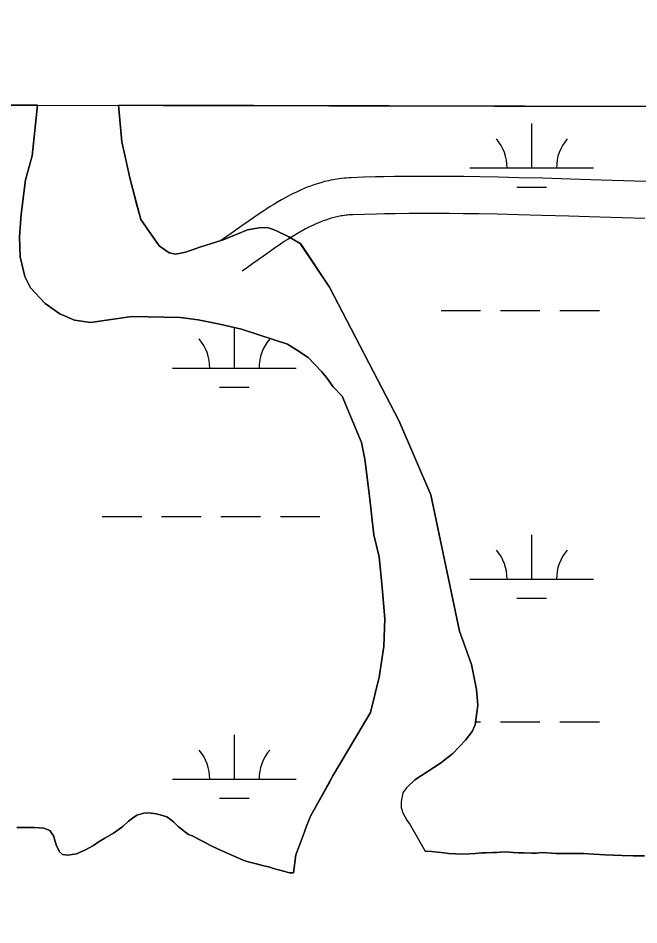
# Model space of a CAD drawing. Extents: x 3177185 to 3215018, y 812988 to 838321.
# Drawn here: x 3211627 to 3212128, y 835853 to 836586 of the extents above; entities that cross this region are included whole.
import ezdxf

# ---------------------------------------------------------------- set-up
doc = ezdxf.new("R2010")
doc.units = 0
for name, color, linetype in [('V-GRID-FRAM', 7, 'Continuous'), ('V-ROAD-CNTR', 7, 'Continuous'), ('V-SITE-VEGE', 7, 'Continuous'), ('V-TOPO-SHOR', 7, 'Continuous'), ('V-WETL-SWMP', 7, 'Continuous')]:
    doc.layers.add(name, color=color, linetype=linetype)

msp = doc.modelspace()

# ---------------------------------------------------------------- linework, layer by layer
at = {"layer": 'V-GRID-FRAM'}
msp.add_lwpolyline([(3181402.42, 836586.07), (3212801.61, 836513), (3212767.22, 818326.14), (3181352.16, 818399.25), (3181402.42, 836586.07)], dxfattribs=at)
at = {"layer": 'V-ROAD-CNTR'}
for points in [[(3212134.33, 836453.87), (3212116.16, 836454.51), (3212097.99, 836455.08), (3212072.85, 836455.84), (3212050.83, 836456.48), (3212031.55, 836457), (3212014.65, 836457.39), (3211999.85, 836457.67), (3211986.89, 836457.86), (3211975.54, 836457.98), (3211965.61, 836458.04), (3211956.91, 836458.05), (3211949.29, 836458.03), (3211942.62, 836457.99), (3211930.96, 836457.86), (3211922.2, 836457.71), (3211915.62, 836457.56), (3211905.77, 836457.29), (3211895.85, 836456.95), (3211893.9, 836456.86), (3211891.94, 836456.72), (3211890.01, 836456.55), (3211888.13, 836456.35), (3211886.29, 836456.11), (3211884.49, 836455.85), (3211882.73, 836455.56), (3211881.02, 836455.25), (3211879.33, 836454.91), (3211877.68, 836454.55), (3211876.07, 836454.18), (3211874.44, 836453.77), (3211871.42, 836452.95), (3211868.48, 836452.06), (3211865.67, 836451.13), (3211862.97, 836450.17), (3211860.39, 836449.19), (3211857.91, 836448.18), (3211855.54, 836447.17), (3211853.37, 836446.2)], [(3211853.16, 836446.1), (3211851.08, 836445.13), (3211848.98, 836444.1), (3211846.96, 836443.09), (3211845.03, 836442.09), (3211843.13, 836441.07), (3211839.6, 836439.11), (3211836.29, 836437.2), (3211833.23, 836435.35), (3211830.39, 836433.59), (3211827.76, 836431.91), (3211825.28, 836430.3), (3211820.77, 836427.28), (3211816.84, 836424.59), (3211813.43, 836422.21), (3211807.57, 836418.05), (3211798.91, 836411.84), (3211794.64, 836408.79), (3211790.36, 836405.77)], [(3212133.24, 836423.89), (3212115.15, 836424.53), (3212097.06, 836425.1), (3212071.96, 836425.85), (3212049.99, 836426.49), (3212030.8, 836427.01), (3212014.01, 836427.4), (3211999.34, 836427.68), (3211986.52, 836427.87), (3211975.3, 836427.98), (3211965.5, 836428.04), (3211956.92, 836428.05), (3211949.42, 836428.03), (3211942.88, 836427.99), (3211931.39, 836427.86), (3211922.79, 836427.71), (3211916.36, 836427.57), (3211906.69, 836427.31), (3211897.09, 836426.98), (3211895.65, 836426.91), (3211894.29, 836426.82), (3211892.96, 836426.7), (3211891.66, 836426.56), (3211890.37, 836426.39), (3211889.11, 836426.21), (3211887.87, 836426), (3211886.64, 836425.78), (3211885.45, 836425.54), (3211884.27, 836425.28), (3211883.1, 836425.01), (3211882.01, 836424.74), (3211879.71, 836424.11), (3211877.53, 836423.45), (3211875.41, 836422.75), (3211873.36, 836422.02), (3211871.37, 836421.26), (3211869.44, 836420.48), (3211867.57, 836419.68), (3211865.64, 836418.82)], [(3211865.86, 836418.92), (3211863.99, 836418.05), (3211862.28, 836417.21), (3211860.62, 836416.38), (3211859.01, 836415.54), (3211857.48, 836414.73), (3211854.41, 836413.02), (3211851.56, 836411.37), (3211848.88, 836409.76), (3211846.36, 836408.19), (3211844, 836406.69), (3211841.8, 836405.25), (3211837.59, 836402.44), (3211833.91, 836399.92), (3211830.69, 836397.67), (3211824.99, 836393.63), (3211816.37, 836387.44), (3211812, 836384.33), (3211807.66, 836381.26)]]:
    msp.add_lwpolyline(points, dxfattribs=at)
at = {"layer": 'V-SITE-VEGE'}
for p, q in [((3211642.36, 836515.69), (3210012.41, 836519.49)), ((3211638.08, 836474.71), (3211642.36, 836515.69)), ((3212801.61, 836513), (3211707.82, 836515.54)), ((3211707.82, 836515.54), (3211710.58, 836486.09)), ((3211710.58, 836486.09), (3211716.92, 836456.82)), ((3211632.61, 836455.15), (3211638.08, 836474.71)), ((3211716.92, 836456.82), (3211725.69, 836423.18)), ((3211629.18, 836427.42), (3211632.61, 836455.15)), ((3211627.69, 836409.27), (3211629.18, 836427.42)), ((3211725.69, 836423.18), (3211740.56, 836401.74)), ((3211792.37, 836406.62), (3211812.05, 836414.9)), ((3211812.05, 836414.9), (3211822.81, 836416.76)), ((3211822.81, 836416.76), (3211828.99, 836416.4)), ((3211828.99, 836416.4), (3211834.98, 836414.24)), ((3211834.98, 836414.24), (3211845.58, 836409.11)), ((3211628.38, 836392.92), (3211627.69, 836409.27)), ((3211782.02, 836403.37), (3211792.37, 836406.62)), ((3211845.58, 836409.11), (3211854.78, 836403.78)), ((3211740.56, 836401.74), (3211748.77, 836396.2)), ((3211761.92, 836396.68), (3211774.25, 836401.13)), ((3211774.25, 836401.13), (3211782.02, 836403.37)), ((3211854.78, 836403.78), (3211878.3, 836368.43)), ((3211632.06, 836377), (3211628.38, 836392.92)), ((3211748.77, 836396.2), (3211754.16, 836395.04)), ((3211754.16, 836395.04), (3211761.92, 836396.68)), ((3211636.7, 836367.85), (3211632.06, 836377)), ((3211648.53, 836355.17), (3211636.7, 836367.85)), ((3211878.3, 836368.43), (3211934.73, 836259.92)), ((3211660.34, 836346.86), (3211648.53, 836355.17)), ((3211672.13, 836341.74), (3211660.34, 836346.86)), ((3211685.1, 836339.83), (3211672.13, 836341.74)), ((3211718.56, 836344.6), (3211685.1, 836339.83)), ((3211757.84, 836343.83), (3211718.56, 836344.6)), ((3211772.2, 836341.92), (3211757.84, 836343.83)), ((3211788.37, 836338.82), (3211772.2, 836341.92)), ((3211807.13, 836334.54), (3211788.37, 836338.82)), ((3211821.91, 836329.64), (3211807.13, 836334.54)), ((3211844.47, 836322.39), (3211821.91, 836329.64)), ((3211851.68, 836317.85), (3211844.47, 836322.39)), ((3211861.08, 836311.52), (3211851.68, 836317.85)), ((3211871.91, 836300.22), (3211861.08, 836311.52)), ((3211876.32, 836295.06), (3211871.91, 836300.22)), ((3211881.15, 836288.11), (3211876.32, 836295.06)), ((3211888.57, 836280.18), (3211881.15, 836288.11)), ((3211904.13, 836242.8), (3211888.57, 836280.18)), ((3211934.73, 836259.92), (3211960.39, 836200.46)), ((3211907, 836229.26), (3211904.13, 836242.8)), ((3211910.55, 836201.57), (3211907, 836229.26)), ((3211914.33, 836168.1), (3211910.55, 836201.57)), ((3211960.39, 836200.46), (3211983.35, 836090.15)), ((3211918.42, 836150.38), (3211914.33, 836168.1)), ((3211920.95, 836125.48), (3211918.42, 836150.38)), ((3211923.08, 836100.17), (3211920.95, 836125.48)), ((3211922.22, 836077.84), (3211923.08, 836100.17)), ((3211983.35, 836090.15), (3211993.07, 836063.09)), ((3211918.57, 836052.9), (3211922.22, 836077.84)), ((3211993.07, 836063.09), (3211997.17, 836042.98)), ((3211911.56, 836024.36), (3211918.57, 836052.9)), ((3211997.17, 836042.98), (3211998.24, 836030.23)), ((3211881.15, 835972.95), (3211911.56, 836024.36)), ((3211998.24, 836030.23), (3211996.13, 836014.47)), ((3211993.77, 836009.08), (3211988.43, 836001.87)), ((3211996.13, 836014.47), (3211993.77, 836009.08)), ((3211988.43, 836001.87), (3211978.13, 835991.05)), ((3211978.13, 835991.05), (3211968, 835983.21)), ((3211968, 835983.21), (3211947.35, 835969.94)), ((3211862.88, 835940.38), (3211881.15, 835972.95)), ((3211947.35, 835969.94), (3211940.49, 835963.46)), ((3211937.71, 835959.24), (3211936.35, 835952.42)), ((3211940.49, 835963.46), (3211937.71, 835959.24)), ((3211936.35, 835952.42), (3211936.37, 835947.41)), ((3211722.53, 835941.31), (3211728.32, 835942.95)), ((3211728.32, 835942.95), (3211732.32, 835943.17)), ((3211732.32, 835943.17), (3211738.13, 835942.4)), ((3211738.13, 835942.4), (3211741.53, 835941.62)), ((3211936.37, 835947.41), (3211937.6, 835943.21)), ((3211937.6, 835943.21), (3211940.84, 835937.21)), ((3211711.38, 835932.05), (3211715.96, 835936.28)), ((3211715.96, 835936.28), (3211719.14, 835938.89)), ((3211719.14, 835938.89), (3211722.53, 835941.31)), ((3211741.53, 835941.62), (3211746.75, 835939.85)), ((3211746.75, 835939.85), (3211749.76, 835937.87)), ((3211749.76, 835937.87), (3211752.17, 835935.88)), ((3211752.17, 835935.88), (3211755.99, 835932.1)), ((3211859.71, 835932.34), (3211862.88, 835940.38)), ((3211940.84, 835937.21), (3211943.67, 835933.42)), ((3211625.55, 835931.16), (3211639.95, 835931.24)), ((3211639.95, 835931.24), (3211647.36, 835930.68)), ((3211647.36, 835930.68), (3211652.37, 835928.91)), ((3211652.37, 835928.91), (3211655.2, 835924.52)), ((3211703.6, 835926.8), (3211711.38, 835932.05)), ((3211755.99, 835932.1), (3211758.41, 835930.11)), ((3211758.41, 835930.11), (3211761.02, 835928.13)), ((3211761.02, 835928.13), (3211764.43, 835925.75)), ((3211857.15, 835924.92), (3211859.71, 835932.34)), ((3211943.67, 835933.42), (3211955.59, 835912.23)), ((3211655.2, 835924.52), (3211657.44, 835917.33)), ((3211692.24, 835919.93), (3211696.82, 835922.56)), ((3211696.82, 835922.56), (3211703.6, 835926.8)), ((3211764.43, 835925.75), (3211767.24, 835924.56)), ((3211767.24, 835924.56), (3211775.07, 835920.6)), ((3211775.07, 835920.6), (3211782.09, 835916.64)), ((3211851.23, 835909.05), (3211857.15, 835924.92)), ((3211657.44, 835917.33), (3211660.07, 835911.55)), ((3211676.88, 835911.24), (3211680.67, 835913.06)), ((3211680.67, 835913.06), (3211687.46, 835916.71)), ((3211687.46, 835916.71), (3211692.24, 835919.93)), ((3211782.09, 835916.64), (3211787.31, 835914.27)), ((3211787.31, 835914.27), (3211790.12, 835912.89)), ((3211660.07, 835911.55), (3211662.49, 835909.56)), ((3211662.49, 835909.56), (3211666.89, 835908.98)), ((3211666.89, 835908.98), (3211673.89, 835910.02)), ((3211673.89, 835910.02), (3211676.88, 835911.24)), ((3211790.12, 835912.89), (3211808.57, 835904.99)), ((3211849.25, 835894.62), (3211851.23, 835909.05)), ((3211955.59, 835912.23), (3211960.79, 835911.86)), ((3211960.79, 835911.86), (3211971.2, 835910.92)), ((3211971.2, 835910.92), (3211974.61, 835910.34)), ((3211974.61, 835910.34), (3211980.21, 835909.97)), ((3211980.21, 835909.97), (3211986.61, 835909.8)), ((3211986.61, 835909.8), (3211996.02, 835910.26)), ((3211996.02, 835910.26), (3212001.21, 835910.69)), ((3212001.21, 835910.69), (3212010.02, 835911.14)), ((3212010.02, 835911.14), (3212013.62, 835910.96)), ((3212013.62, 835910.96), (3212016.62, 835911.38)), ((3212016.62, 835911.38), (3212020.42, 835911.6)), ((3212020.42, 835911.6), (3212026.82, 835911.04)), ((3212026.82, 835911.04), (3212041.83, 835910.52)), ((3212041.83, 835910.52), (3212045.83, 835910.54)), ((3212045.83, 835910.54), (3212050.03, 835910.97)), ((3212050.03, 835910.97), (3212061.64, 835910.23)), ((3212061.64, 835910.23), (3212083.85, 835910.36)), ((3212083.85, 835910.36), (3212092.06, 835909.8)), ((3212092.06, 835909.8), (3212100.87, 835909.06)), ((3212100.87, 835909.06), (3212114.87, 835908.54)), ((3212114.87, 835908.54), (3212133.08, 835908.24)), ((3211808.57, 835904.99), (3211812.58, 835903.61)), ((3211812.58, 835903.61), (3211815.79, 835902.83)), ((3211815.79, 835902.83), (3211824.2, 835900.48)), ((3211824.2, 835900.48), (3211830.01, 835899.11)), ((3211830.01, 835899.11), (3211833.02, 835898.13)), ((3211833.02, 835898.13), (3211837.23, 835897.15)), ((3211837.23, 835897.15), (3211842.24, 835895.58)), ((3211842.24, 835895.58), (3211846.04, 835894.6)), ((3211846.04, 835894.6), (3211849.25, 835894.62))]:
    msp.add_line(p, q, dxfattribs=at)
at = {"layer": 'V-TOPO-SHOR'}
for points in [[(3211642.36, 836515.69), (3211638.08, 836474.71), (3211632.61, 836455.15), (3211629.18, 836427.42), (3211627.69, 836409.27), (3211628.38, 836392.92), (3211632.06, 836377), (3211636.7, 836367.85), (3211648.53, 836355.17), (3211660.34, 836346.86), (3211672.13, 836341.74), (3211685.1, 836339.82), (3211718.56, 836344.6), (3211757.84, 836343.83), (3211772.2, 836341.92), (3211788.37, 836338.82), (3211807.13, 836334.54), (3211821.91, 836329.64), (3211844.47, 836322.39), (3211851.68, 836317.85), (3211861.08, 836311.52), (3211871.91, 836300.22), (3211876.32, 836295.07), (3211881.15, 836288.12), (3211888.57, 836280.18), (3211904.13, 836242.8), (3211907, 836229.26), (3211910.55, 836201.57), (3211914.33, 836168.1), (3211918.42, 836150.38), (3211920.95, 836125.48), (3211923.08, 836100.17), (3211922.22, 836077.84), (3211918.57, 836052.9), (3211911.56, 836024.36), (3211881.15, 835972.95), (3211877.17, 835965.92)], [(3211947.35, 835969.94), (3211968, 835983.21), (3211978.13, 835991.05), (3211988.43, 836001.87), (3211993.77, 836009.08), (3211996.13, 836014.47), (3211998.24, 836030.23), (3211997.17, 836042.98), (3211993.07, 836063.09), (3211983.35, 836090.15), (3211960.39, 836200.46), (3211934.73, 836259.92), (3211878.3, 836368.43), (3211854.77, 836403.78), (3211845.58, 836409.11), (3211834.98, 836414.24), (3211828.99, 836416.4), (3211822.81, 836416.76), (3211812.05, 836414.9), (3211804.3, 836411.67), (3211792.37, 836406.62), (3211782.02, 836403.37), (3211774.25, 836401.13), (3211761.92, 836396.68), (3211754.16, 836395.04), (3211748.77, 836396.2), (3211740.56, 836401.74), (3211725.69, 836423.18), (3211722.43, 836435.92), (3211716.92, 836456.82), (3211714.26, 836469.37), (3211710.58, 836486.09), (3211707.82, 836515.54)], [(3211877.17, 835965.92), (3211862.88, 835940.38), (3211859.71, 835932.34), (3211857.15, 835924.92), (3211851.23, 835909.05), (3211849.25, 835894.62)], [(3211947.35, 835969.94), (3211940.49, 835963.46), (3211937.71, 835959.24), (3211936.35, 835952.42), (3211936.37, 835947.41), (3211937.6, 835943.21), (3211940.84, 835937.21), (3211943.67, 835933.42), (3211955.59, 835912.23)], [(3211849.25, 835894.62), (3211846.04, 835894.6), (3211842.24, 835895.58), (3211837.23, 835897.15), (3211833.02, 835898.13), (3211830.01, 835899.11), (3211824.2, 835900.48), (3211819.39, 835901.85), (3211815.79, 835902.83), (3211812.58, 835903.61), (3211808.57, 835904.99), (3211790.12, 835912.89), (3211787.31, 835914.27), (3211782.09, 835916.64), (3211778.28, 835918.82), (3211775.07, 835920.6), (3211770.05, 835923.18), (3211767.24, 835924.56), (3211764.43, 835925.75), (3211761.02, 835928.13), (3211758.41, 835930.11), (3211755.99, 835932.1), (3211752.17, 835935.88), (3211749.76, 835937.87), (3211746.75, 835939.85), (3211741.53, 835941.62), (3211738.13, 835942.4), (3211732.32, 835943.17), (3211728.32, 835942.95), (3211722.53, 835941.31), (3211719.14, 835938.89), (3211715.96, 835936.28), (3211711.38, 835932.05), (3211707.59, 835929.42), (3211703.6, 835926.8), (3211696.82, 835922.56), (3211692.24, 835919.93), (3211687.46, 835916.71), (3211680.67, 835913.06), (3211676.88, 835911.24), (3211673.89, 835910.02), (3211666.89, 835908.98), (3211662.49, 835909.56), (3211660.07, 835911.55), (3211657.44, 835917.33), (3211656.22, 835921.13), (3211655.2, 835924.52), (3211652.37, 835928.91), (3211647.36, 835930.68), (3211639.95, 835931.24), (3211634.35, 835931.21), (3211625.55, 835931.16)], [(3212133.08, 835908.24), (3212123.88, 835908.39), (3212114.87, 835908.54), (3212100.87, 835909.06), (3212092.06, 835909.8), (3212083.85, 835910.36), (3212075.25, 835910.31), (3212070.04, 835910.28), (3212061.64, 835910.23), (3212050.03, 835910.97), (3212045.83, 835910.54), (3212041.83, 835910.52), (3212035.63, 835910.69), (3212031.43, 835910.86), (3212026.82, 835911.03), (3212020.42, 835911.6), (3212016.62, 835911.38), (3212013.62, 835910.96), (3212010.02, 835911.14), (3212005.01, 835910.91), (3212001.21, 835910.69), (3211996.02, 835910.26), (3211986.61, 835909.8), (3211980.21, 835909.97), (3211974.61, 835910.34), (3211971.2, 835910.92), (3211960.79, 835911.86), (3211955.59, 835912.23)]]:
    msp.add_lwpolyline(points, dxfattribs=at)
at = {"layer": 'V-WETL-SWMP'}
for p, q in [((3211642.36, 836515.69), (3210012.41, 836519.49)), ((3211638.08, 836474.71), (3211642.36, 836515.69)), ((3212801.61, 836513), (3211707.82, 836515.54)), ((3211707.82, 836515.54), (3211710.58, 836486.09)), ((3212041.94, 836464.86), (3212041.94, 836500.86)), ((3211710.58, 836486.09), (3211716.92, 836456.82)), ((3211632.61, 836455.15), (3211638.08, 836474.71)), ((3211991.94, 836464.86), (3212091.94, 836464.86)), ((3211716.92, 836456.82), (3211725.69, 836423.18)), ((3211629.18, 836427.42), (3211632.61, 836455.15)), ((3212029.94, 836449.43), (3212053.94, 836449.43)), ((3211627.69, 836409.27), (3211629.18, 836427.42)), ((3211725.69, 836423.18), (3211740.56, 836401.74)), ((3211792.36, 836406.62), (3211812.05, 836414.9)), ((3211812.05, 836414.9), (3211822.81, 836416.76)), ((3211822.81, 836416.76), (3211828.99, 836416.39)), ((3211828.99, 836416.39), (3211834.98, 836414.24)), ((3211834.98, 836414.24), (3211845.57, 836409.11)), ((3211628.38, 836392.93), (3211627.69, 836409.27)), ((3211782.02, 836403.37), (3211792.36, 836406.62)), ((3211845.57, 836409.11), (3211854.77, 836403.78)), ((3211740.56, 836401.74), (3211748.77, 836396.2)), ((3211761.92, 836396.68), (3211774.25, 836401.13)), ((3211774.25, 836401.13), (3211782.02, 836403.37)), ((3211854.77, 836403.78), (3211878.3, 836368.43)), ((3211632.06, 836377), (3211628.38, 836392.93)), ((3211748.77, 836396.2), (3211754.16, 836395.04)), ((3211754.16, 836395.04), (3211761.92, 836396.68)), ((3211636.7, 836367.86), (3211632.06, 836377)), ((3211648.53, 836355.17), (3211636.7, 836367.86)), ((3211878.3, 836368.43), (3211934.73, 836259.91)), ((3211660.34, 836346.86), (3211648.53, 836355.17)), ((3211672.13, 836341.74), (3211660.34, 836346.86)), ((3211968.53, 836349.43), (3212000.53, 836349.43)), ((3212016.53, 836349.43), (3212048.53, 836349.43)), ((3212064.53, 836349.43), (3212096.53, 836349.43)), ((3211685.1, 836339.82), (3211672.13, 836341.74)), ((3211718.56, 836344.6), (3211685.1, 836339.82)), ((3211757.84, 836343.83), (3211718.56, 836344.6)), ((3211772.2, 836341.92), (3211757.84, 836343.83)), ((3211788.36, 836338.82), (3211772.2, 836341.92)), ((3211807.13, 836334.54), (3211788.36, 836338.82)), ((3211801.47, 836303), (3211801.47, 836335.83)), ((3211821.91, 836329.64), (3211807.13, 836334.54)), ((3211844.47, 836322.39), (3211821.91, 836329.64)), ((3211851.68, 836317.85), (3211844.47, 836322.39)), ((3211861.08, 836311.52), (3211851.68, 836317.85)), ((3211871.91, 836300.22), (3211861.08, 836311.52)), ((3211751.47, 836303), (3211851.47, 836303)), ((3211876.32, 836295.06), (3211871.91, 836300.22)), ((3211881.15, 836288.12), (3211876.32, 836295.06)), ((3211789.47, 836287.57), (3211813.47, 836287.57)), ((3211888.57, 836280.18), (3211881.15, 836288.12)), ((3211904.13, 836242.8), (3211888.57, 836280.18)), ((3211934.73, 836259.91), (3211960.39, 836200.46)), ((3211907, 836229.26), (3211904.13, 836242.8)), ((3211910.55, 836201.57), (3211907, 836229.26)), ((3211914.33, 836168.1), (3211910.55, 836201.57)), ((3211960.39, 836200.46), (3211983.34, 836090.15)), ((3211694.62, 836182.93), (3211726.62, 836182.93)), ((3211742.62, 836182.93), (3211774.62, 836182.93)), ((3211790.62, 836182.93), (3211822.62, 836182.93)), ((3211838.62, 836182.93), (3211870.62, 836182.93)), ((3211918.41, 836150.38), (3211914.33, 836168.1)), ((3212041.94, 836132.18), (3212041.94, 836168.18)), ((3211920.95, 836125.48), (3211918.41, 836150.38)), ((3211991.94, 836132.18), (3212091.94, 836132.18)), ((3211923.08, 836100.17), (3211920.95, 836125.48)), ((3212029.94, 836116.75), (3212053.94, 836116.75)), ((3211922.22, 836077.84), (3211923.08, 836100.17)), ((3211983.34, 836090.15), (3211993.07, 836063.09)), ((3211918.57, 836052.9), (3211922.22, 836077.84)), ((3211993.07, 836063.09), (3211997.17, 836042.98)), ((3211911.56, 836024.36), (3211918.57, 836052.9)), ((3211997.17, 836042.98), (3211998.24, 836030.23)), ((3211881.15, 835972.95), (3211911.56, 836024.36)), ((3211998.24, 836030.23), (3211996.13, 836014.47)), ((3211996.44, 836016.75), (3212000.53, 836016.75)), ((3212016.53, 836016.75), (3212048.53, 836016.75)), ((3212064.53, 836016.75), (3212096.53, 836016.75)), ((3211993.77, 836009.08), (3211988.43, 836001.87)), ((3211996.13, 836014.47), (3211993.77, 836009.08)), ((3211801.47, 835970.32), (3211801.47, 836006.32)), ((3211988.43, 836001.87), (3211978.13, 835991.05)), ((3211978.13, 835991.05), (3211968.01, 835983.21)), ((3211968.01, 835983.21), (3211947.35, 835969.94)), ((3211877.17, 835965.92), (3211881.15, 835972.95)), ((3211751.47, 835970.32), (3211851.47, 835970.32)), ((3211862.88, 835940.38), (3211877.17, 835965.92)), ((3211947.35, 835969.94), (3211940.49, 835963.46)), ((3211937.71, 835959.24), (3211936.35, 835952.42)), ((3211940.49, 835963.46), (3211937.71, 835959.24)), ((3211789.47, 835954.89), (3211813.47, 835954.89)), ((3211936.35, 835952.42), (3211936.37, 835947.41)), ((3211722.53, 835941.31), (3211728.32, 835942.95)), ((3211728.32, 835942.95), (3211732.32, 835943.17)), ((3211732.32, 835943.17), (3211738.13, 835942.4)), ((3211738.13, 835942.4), (3211741.53, 835941.62)), ((3211936.37, 835947.41), (3211937.6, 835943.21)), ((3211937.6, 835943.21), (3211940.84, 835937.21)), ((3211711.38, 835932.05), (3211715.95, 835936.28)), ((3211715.95, 835936.28), (3211719.14, 835938.89)), ((3211719.14, 835938.89), (3211722.53, 835941.31)), ((3211741.53, 835941.62), (3211746.75, 835939.85)), ((3211746.75, 835939.85), (3211749.76, 835937.87)), ((3211749.76, 835937.87), (3211752.17, 835935.88)), ((3211752.17, 835935.88), (3211755.99, 835932.1)), ((3211859.72, 835932.34), (3211862.88, 835940.38)), ((3211940.84, 835937.21), (3211943.67, 835933.42)), ((3211625.55, 835931.16), (3211639.95, 835931.24)), ((3211639.95, 835931.24), (3211647.36, 835930.68)), ((3211647.36, 835930.68), (3211652.37, 835928.91)), ((3211652.37, 835928.91), (3211655.2, 835924.52)), ((3211703.6, 835926.8), (3211707.59, 835929.42)), ((3211707.59, 835929.42), (3211711.38, 835932.05)), ((3211755.99, 835932.1), (3211758.41, 835930.11)), ((3211758.41, 835930.11), (3211761.02, 835928.13)), ((3211761.02, 835928.13), (3211764.43, 835925.75)), ((3211857.15, 835924.92), (3211859.72, 835932.34)), ((3211943.67, 835933.42), (3211955.59, 835912.23)), ((3211655.2, 835924.52), (3211656.22, 835921.13)), ((3211656.22, 835921.13), (3211657.44, 835917.33)), ((3211692.24, 835919.93), (3211696.82, 835922.56)), ((3211696.82, 835922.56), (3211703.6, 835926.8)), ((3211764.43, 835925.75), (3211767.24, 835924.56)), ((3211767.24, 835924.56), (3211770.05, 835923.18)), ((3211770.05, 835923.18), (3211775.07, 835920.61)), ((3211775.07, 835920.61), (3211778.28, 835918.82)), ((3211851.23, 835909.05), (3211857.15, 835924.92)), ((3211657.44, 835917.33), (3211660.07, 835911.55)), ((3211676.88, 835911.24), (3211680.67, 835913.06)), ((3211680.67, 835913.06), (3211687.45, 835916.71)), ((3211687.45, 835916.71), (3211692.24, 835919.93)), ((3211778.28, 835918.82), (3211782.09, 835916.64)), ((3211782.09, 835916.64), (3211787.31, 835914.27)), ((3211787.31, 835914.27), (3211790.12, 835912.89)), ((3211660.07, 835911.55), (3211662.49, 835909.56)), ((3211662.49, 835909.56), (3211666.89, 835908.98)), ((3211666.89, 835908.98), (3211673.89, 835910.03)), ((3211673.89, 835910.03), (3211676.88, 835911.24)), ((3211790.12, 835912.89), (3211808.57, 835904.99)), ((3211849.25, 835894.62), (3211851.23, 835909.05)), ((3211955.59, 835912.23), (3211960.79, 835911.86)), ((3211960.79, 835911.86), (3211971.2, 835910.92)), ((3211971.2, 835910.92), (3211974.61, 835910.34)), ((3211974.61, 835910.34), (3211980.21, 835909.97)), ((3211980.21, 835909.97), (3211986.61, 835909.81)), ((3211986.61, 835909.81), (3211996.02, 835910.26)), ((3211996.02, 835910.26), (3212001.21, 835910.69)), ((3212001.21, 835910.69), (3212005.01, 835910.91)), ((3212005.01, 835910.91), (3212010.02, 835911.14)), ((3212010.02, 835911.14), (3212013.62, 835910.96)), ((3212013.62, 835910.96), (3212016.62, 835911.38)), ((3212016.62, 835911.38), (3212020.42, 835911.6)), ((3212020.42, 835911.6), (3212026.82, 835911.04)), ((3212026.82, 835911.04), (3212031.43, 835910.86)), ((3212031.43, 835910.86), (3212035.63, 835910.69)), ((3212035.63, 835910.69), (3212041.83, 835910.52)), ((3212041.83, 835910.52), (3212045.83, 835910.54)), ((3212045.83, 835910.54), (3212050.03, 835910.97)), ((3212050.03, 835910.97), (3212061.64, 835910.23)), ((3212061.64, 835910.23), (3212083.85, 835910.36)), ((3212083.85, 835910.36), (3212092.06, 835909.81)), ((3212092.06, 835909.81), (3212100.86, 835909.06)), ((3212100.86, 835909.06), (3212114.87, 835908.54)), ((3212114.87, 835908.54), (3212123.88, 835908.39)), ((3212123.88, 835908.39), (3212133.08, 835908.24)), ((3211808.57, 835904.99), (3211812.58, 835903.61)), ((3211812.58, 835903.61), (3211815.78, 835902.83)), ((3211815.78, 835902.83), (3211819.39, 835901.85)), ((3211819.39, 835901.85), (3211824.2, 835900.48)), ((3211824.2, 835900.48), (3211830.01, 835899.11)), ((3211830.01, 835899.11), (3211833.02, 835898.13)), ((3211833.02, 835898.13), (3211837.23, 835897.15)), ((3211837.23, 835897.15), (3211842.24, 835895.58)), ((3211842.24, 835895.58), (3211846.04, 835894.6)), ((3211846.04, 835894.6), (3211849.25, 835894.62))]:
    msp.add_line(p, q, dxfattribs=at)
for centre, start, end in [((3211986.7, 836465.33), 359.22818, 40.77184), ((3212097.18, 836465.33), 139.22818, 180.77184), ((3211746.23, 836303.47), 359.22818, 40.77184), ((3211856.71, 836303.47), 139.22818, 180.77184), ((3211986.7, 836132.66), 359.22818, 40.77184), ((3212097.18, 836132.66), 139.22818, 180.77184), ((3211746.23, 835970.8), 359.22818, 40.77184), ((3211856.71, 835970.8), 139.22818, 180.77184)]:
    msp.add_arc(centre, 35.25, start, end, dxfattribs=at)

doc.saveas('drawing.dxf')
